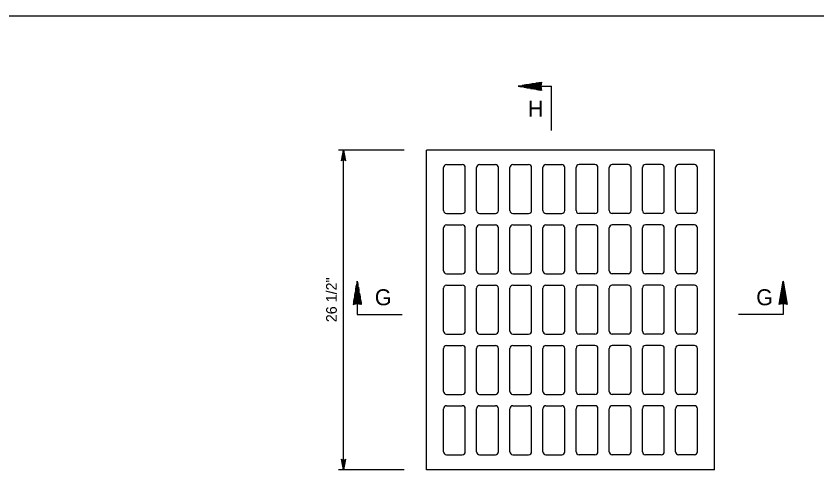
# Model space of a CAD drawing. Extents: x 2087776 to 2104538, y 970919 to 982612.
# Drawn here: x 2094622 to 2095359, y 978245 to 978665 of the extents above; entities that cross this region are included whole.
import ezdxf

# ---------------------------------------------------------------- set-up
doc = ezdxf.new("R2010")
doc.units = 0
doc.layers.add('1', color=7, linetype='Continuous')

msp = doc.modelspace()

# ---------------------------------------------------------------- linework, layer by layer
at = {"layer": '1'}
for p, q in [((2095104.91, 978600.74), (2095114.78, 978600.74)), ((2095114.87, 978559.88), (2095114.87, 978600.69)), ((2094979.12, 978541.84), (2094918.61, 978541.84)), ((2094923.12, 978247.4), (2094923.12, 978541.84)), ((2094999.6, 978247.4), (2094999.6, 978541.84)), ((2095264.88, 978541.84), (2094999.6, 978541.84)), ((2095264.88, 978247.4), (2095264.88, 978541.84)), ((2095018.03, 978528.62), (2095032.62, 978528.62)), ((2095048.58, 978528.62), (2095063.17, 978528.62)), ((2095079.13, 978528.62), (2095093.71, 978528.62)), ((2095109.67, 978528.62), (2095124.26, 978528.62)), ((2095154.81, 978528.62), (2095140.22, 978528.62)), ((2095185.35, 978528.62), (2095170.77, 978528.62)), ((2095215.9, 978528.62), (2095201.31, 978528.62)), ((2095246.45, 978528.62), (2095231.86, 978528.62)), ((2095015.26, 978486.26), (2095015.26, 978525.84)), ((2095035.39, 978486.26), (2095035.39, 978525.84)), ((2095045.81, 978486.26), (2095045.81, 978525.84)), ((2095065.94, 978486.26), (2095065.94, 978525.84)), ((2095076.35, 978486.26), (2095076.35, 978525.84)), ((2095096.49, 978486.26), (2095096.49, 978525.84)), ((2095106.9, 978486.26), (2095106.9, 978525.84)), ((2095127.03, 978486.26), (2095127.03, 978525.84)), ((2095137.45, 978486.26), (2095137.45, 978525.84)), ((2095157.58, 978486.26), (2095157.58, 978525.84)), ((2095167.99, 978486.26), (2095167.99, 978525.84)), ((2095188.13, 978486.26), (2095188.13, 978525.84)), ((2095198.54, 978486.26), (2095198.54, 978525.84)), ((2095218.67, 978486.26), (2095218.67, 978525.84)), ((2095229.09, 978486.26), (2095229.09, 978525.84)), ((2095249.22, 978486.26), (2095249.22, 978525.84)), ((2095018.03, 978483.48), (2095032.62, 978483.48)), ((2095048.58, 978483.48), (2095063.17, 978483.48)), ((2095079.13, 978483.48), (2095093.71, 978483.48)), ((2095109.67, 978483.48), (2095124.26, 978483.48)), ((2095154.81, 978483.48), (2095140.22, 978483.48)), ((2095185.35, 978483.48), (2095170.77, 978483.48)), ((2095215.9, 978483.48), (2095201.31, 978483.48)), ((2095246.45, 978483.48), (2095231.86, 978483.48)), ((2095015.26, 978430.71), (2095015.26, 978470.3)), ((2095018.03, 978473.07), (2095032.62, 978473.07)), ((2095035.39, 978430.71), (2095035.39, 978470.3)), ((2095045.81, 978430.71), (2095045.81, 978470.3)), ((2095048.58, 978473.07), (2095063.17, 978473.07)), ((2095065.94, 978430.71), (2095065.94, 978470.3)), ((2095076.35, 978430.71), (2095076.35, 978470.3)), ((2095079.13, 978473.07), (2095093.71, 978473.07)), ((2095096.49, 978430.71), (2095096.49, 978470.3)), ((2095106.9, 978430.71), (2095106.9, 978470.3)), ((2095109.67, 978473.07), (2095124.26, 978473.07)), ((2095127.03, 978430.71), (2095127.03, 978470.3)), ((2095137.45, 978430.71), (2095137.45, 978470.3)), ((2095154.81, 978473.07), (2095140.22, 978473.07)), ((2095157.58, 978430.71), (2095157.58, 978470.3)), ((2095167.99, 978430.71), (2095167.99, 978470.3)), ((2095185.35, 978473.07), (2095170.77, 978473.07)), ((2095188.13, 978430.71), (2095188.13, 978470.3)), ((2095198.54, 978430.71), (2095198.54, 978470.3)), ((2095215.9, 978473.07), (2095201.31, 978473.07)), ((2095218.67, 978430.71), (2095218.67, 978470.3)), ((2095229.09, 978430.71), (2095229.09, 978470.3)), ((2095246.45, 978473.07), (2095231.86, 978473.07)), ((2095249.22, 978430.71), (2095249.22, 978470.3)), ((2095018.03, 978427.94), (2095032.62, 978427.94)), ((2095048.58, 978427.94), (2095063.17, 978427.94)), ((2095079.13, 978427.94), (2095093.71, 978427.94)), ((2095109.67, 978427.94), (2095124.26, 978427.94)), ((2095154.81, 978427.94), (2095140.22, 978427.94)), ((2095185.35, 978427.94), (2095170.77, 978427.94)), ((2095215.9, 978427.94), (2095201.31, 978427.94)), ((2095246.45, 978427.94), (2095231.86, 978427.94)), ((2095018.03, 978417.52), (2095032.62, 978417.52)), ((2095048.58, 978417.52), (2095063.17, 978417.52)), ((2095079.13, 978417.52), (2095093.71, 978417.52)), ((2095109.67, 978417.52), (2095124.26, 978417.52)), ((2095154.81, 978417.52), (2095140.22, 978417.52)), ((2095185.35, 978417.52), (2095170.77, 978417.52)), ((2095215.9, 978417.52), (2095201.31, 978417.52)), ((2095246.45, 978417.52), (2095231.86, 978417.52)), ((2095015.26, 978375.16), (2095015.26, 978414.75)), ((2095035.39, 978375.16), (2095035.39, 978414.75)), ((2095045.81, 978375.16), (2095045.81, 978414.75)), ((2095065.94, 978375.16), (2095065.94, 978414.75)), ((2095076.35, 978375.16), (2095076.35, 978414.75)), ((2095096.49, 978375.16), (2095096.49, 978414.75)), ((2095106.9, 978375.16), (2095106.9, 978414.75)), ((2095127.03, 978375.16), (2095127.03, 978414.75)), ((2095137.45, 978375.16), (2095137.45, 978414.75)), ((2095157.58, 978375.16), (2095157.58, 978414.75)), ((2095167.99, 978375.16), (2095167.99, 978414.75)), ((2095188.13, 978375.16), (2095188.13, 978414.75)), ((2095198.54, 978375.16), (2095198.54, 978414.75)), ((2095218.67, 978375.16), (2095218.67, 978414.75)), ((2095229.09, 978375.16), (2095229.09, 978414.75)), ((2095249.22, 978375.16), (2095249.22, 978414.75)), ((2094935.87, 978400.45), (2094935.87, 978390.57)), ((2095328.19, 978400.45), (2095328.19, 978390.57)), ((2094935.87, 978390.57), (2094977.1, 978390.57)), ((2095328.19, 978390.57), (2095286.96, 978390.57)), ((2095018.03, 978372.39), (2095032.62, 978372.39)), ((2095048.58, 978372.39), (2095063.17, 978372.39)), ((2095079.13, 978372.39), (2095093.71, 978372.39)), ((2095109.67, 978372.39), (2095124.26, 978372.39)), ((2095154.81, 978372.39), (2095140.22, 978372.39)), ((2095185.35, 978372.39), (2095170.77, 978372.39)), ((2095215.9, 978372.39), (2095201.31, 978372.39)), ((2095246.45, 978372.39), (2095231.86, 978372.39)), ((2095015.26, 978319.62), (2095015.26, 978359.2)), ((2095018.03, 978361.98), (2095032.62, 978361.98)), ((2095035.39, 978319.62), (2095035.39, 978359.2)), ((2095045.81, 978319.62), (2095045.81, 978359.2)), ((2095048.58, 978361.98), (2095063.17, 978361.98)), ((2095065.94, 978319.62), (2095065.94, 978359.2)), ((2095076.35, 978319.62), (2095076.35, 978359.2)), ((2095079.13, 978361.98), (2095093.71, 978361.98)), ((2095096.49, 978319.62), (2095096.49, 978359.2)), ((2095106.9, 978319.62), (2095106.9, 978359.2)), ((2095109.67, 978361.98), (2095124.26, 978361.98)), ((2095127.03, 978319.62), (2095127.03, 978359.2)), ((2095137.45, 978319.62), (2095137.45, 978359.2)), ((2095154.81, 978361.98), (2095140.22, 978361.98)), ((2095157.58, 978319.62), (2095157.58, 978359.2)), ((2095167.99, 978319.62), (2095167.99, 978359.2)), ((2095185.35, 978361.98), (2095170.77, 978361.98)), ((2095188.13, 978319.62), (2095188.13, 978359.2)), ((2095198.54, 978319.62), (2095198.54, 978359.2)), ((2095215.9, 978361.98), (2095201.31, 978361.98)), ((2095218.67, 978319.62), (2095218.67, 978359.2)), ((2095229.09, 978319.62), (2095229.09, 978359.2)), ((2095246.45, 978361.98), (2095231.86, 978361.98)), ((2095249.22, 978319.62), (2095249.22, 978359.2)), ((2095018.03, 978316.84), (2095032.62, 978316.84)), ((2095048.58, 978316.84), (2095063.17, 978316.84)), ((2095079.13, 978316.84), (2095093.71, 978316.84)), ((2095109.67, 978316.84), (2095124.26, 978316.84)), ((2095154.81, 978316.84), (2095140.22, 978316.84)), ((2095185.35, 978316.84), (2095170.77, 978316.84)), ((2095215.9, 978316.84), (2095201.31, 978316.84)), ((2095246.45, 978316.84), (2095231.86, 978316.84)), ((2095015.26, 978264.07), (2095015.26, 978303.66)), ((2095018.03, 978306.43), (2095032.62, 978306.43)), ((2095035.39, 978264.07), (2095035.39, 978303.66)), ((2095045.81, 978264.07), (2095045.81, 978303.66)), ((2095048.58, 978306.43), (2095063.17, 978306.43)), ((2095065.94, 978264.07), (2095065.94, 978303.66)), ((2095076.35, 978264.07), (2095076.35, 978303.66)), ((2095079.13, 978306.43), (2095093.71, 978306.43)), ((2095096.49, 978264.07), (2095096.49, 978303.66)), ((2095106.9, 978264.07), (2095106.9, 978303.66)), ((2095109.67, 978306.43), (2095124.26, 978306.43)), ((2095127.03, 978264.07), (2095127.03, 978303.66)), ((2095137.45, 978264.07), (2095137.45, 978303.66)), ((2095154.81, 978306.43), (2095140.22, 978306.43)), ((2095157.58, 978264.07), (2095157.58, 978303.66)), ((2095167.99, 978264.07), (2095167.99, 978303.66)), ((2095185.35, 978306.43), (2095170.77, 978306.43)), ((2095188.13, 978264.07), (2095188.13, 978303.66)), ((2095198.54, 978264.07), (2095198.54, 978303.66)), ((2095215.9, 978306.43), (2095201.31, 978306.43)), ((2095218.67, 978264.07), (2095218.67, 978303.66)), ((2095229.09, 978264.07), (2095229.09, 978303.66)), ((2095246.45, 978306.43), (2095231.86, 978306.43)), ((2095249.22, 978264.07), (2095249.22, 978303.66)), ((2095018.03, 978261.3), (2095032.62, 978261.3)), ((2095048.58, 978261.3), (2095063.17, 978261.3)), ((2095079.13, 978261.3), (2095093.71, 978261.3)), ((2095109.67, 978261.3), (2095124.26, 978261.3)), ((2095154.81, 978261.3), (2095140.22, 978261.3)), ((2095185.35, 978261.3), (2095170.77, 978261.3)), ((2095215.9, 978261.3), (2095201.31, 978261.3)), ((2095246.45, 978261.3), (2095231.86, 978261.3)), ((2094979.12, 978247.4), (2094918.61, 978247.4)), ((2095264.88, 978247.4), (2094999.6, 978247.4))]:
    msp.add_line(p, q, dxfattribs=at)
for points in [[(2096000.74, 976815.01), (2096000.74, 978665.4), (2093422, 978665.4), (2093422, 976815.01), (2096000.74, 976815.01), (2096000.74, 976901.49), (2095344.57, 976901.49), (2095344.57, 977113.68), (2096000.74, 977113.68), (2096000.74, 977208.71), (2095344.57, 977208.71), (2095344.57, 976815.01), (2095603.11, 976815.01), (2095603.11, 976901.49), (2095603.11, 976815.01), (2095855.73, 976815.01), (2095855.73, 976901.49), (2095855.73, 976861.08), (2096000.74, 976861.08)], [(2095105.64, 978596.94), (2095084.15, 978600.74), (2095105.64, 978604.44), (2095105.41, 978603.95), (2095103.13, 978604), (2095100.35, 978603.52), (2095105.25, 978603.46), (2095105.16, 978602.97), (2095097, 978602.95), (2095094.12, 978602.45), (2095105.02, 978602.47), (2095104.92, 978601.93), (2095091.18, 978601.95), (2095087.89, 978601.38), (2095104.86, 978601.4), (2095104.88, 978600.92), (2095085.13, 978600.91), (2095084.17, 978600.73), (2095086.93, 978600.25), (2095104.82, 978600.37), (2095104.9, 978599.88), (2095089.68, 978599.76), (2095092.39, 978599.29), (2095104.98, 978599.29), (2095104.99, 978598.82), (2095095.46, 978598.74), (2095098.56, 978598.19), (2095105.16, 978598.24), (2095105.3, 978597.7), (2095101.14, 978597.74), (2095104.29, 978597.19), (2095105.49, 978597.3)], [(2094923.12, 978541.84), (2094924.96, 978532.06), (2094924.7, 978532.43), (2094924.43, 978532.81), (2094924.11, 978533.01), (2094923.78, 978533.2), (2094923.45, 978533.26), (2094923.12, 978533.31), (2094922.79, 978533.26), (2094922.47, 978533.2), (2094922.14, 978533.01), (2094921.81, 978532.81), (2094921.55, 978532.43), (2094921.29, 978532.06), (2094923.12, 978541.84), (2094921.55, 978532.43), (2094921.81, 978532.81), (2094923.12, 978541.84), (2094922.14, 978533.01), (2094922.47, 978533.2), (2094923.12, 978541.84), (2094922.79, 978533.26), (2094923.12, 978533.31), (2094923.12, 978541.84), (2094923.45, 978533.26), (2094923.78, 978533.2), (2094923.12, 978541.84), (2094924.11, 978533.01), (2094924.43, 978532.81), (2094923.12, 978541.84), (2094924.7, 978532.43)], [(2094939.68, 978399.71), (2094935.87, 978421.22), (2094932.18, 978399.71), (2094932.66, 978399.96), (2094932.6, 978402.23), (2094933.09, 978405.01), (2094933.14, 978400.11), (2094933.64, 978400.21), (2094933.66, 978408.36), (2094934.16, 978411.25), (2094934.14, 978400.34), (2094934.68, 978400.45), (2094934.67, 978414.19), (2094935.23, 978417.46), (2094935.21, 978400.51), (2094935.69, 978400.48), (2094935.71, 978420.23), (2094935.88, 978421.18), (2094936.36, 978418.43), (2094936.23, 978400.54), (2094936.73, 978400.46), (2094936.85, 978415.68), (2094937.33, 978412.97), (2094937.33, 978400.38), (2094937.79, 978400.37), (2094937.88, 978409.9), (2094938.42, 978406.79), (2094938.37, 978400.21), (2094938.91, 978400.06), (2094938.87, 978404.22), (2094939.43, 978401.07), (2094939.31, 978399.87)], [(2095324.39, 978399.71), (2095328.19, 978421.22), (2095331.89, 978399.71), (2095331.4, 978399.96), (2095331.46, 978402.23), (2095330.98, 978405.01), (2095330.92, 978400.11), (2095330.42, 978400.21), (2095330.4, 978408.36), (2095329.91, 978411.25), (2095329.92, 978400.34), (2095329.38, 978400.45), (2095329.39, 978414.19), (2095328.83, 978417.46), (2095328.86, 978400.51), (2095328.37, 978400.48), (2095328.36, 978420.23), (2095328.18, 978421.18), (2095327.7, 978418.43), (2095327.83, 978400.54), (2095327.33, 978400.46), (2095327.21, 978415.68), (2095326.74, 978412.97), (2095326.74, 978400.38), (2095326.27, 978400.37), (2095326.19, 978409.9), (2095325.64, 978406.79), (2095325.69, 978400.21), (2095325.16, 978400.06), (2095325.19, 978404.22), (2095324.63, 978401.07), (2095324.75, 978399.87)], [(2094923.12, 978247.4), (2094921.29, 978257.19), (2094921.55, 978256.81), (2094921.81, 978256.43), (2094922.14, 978256.24), (2094922.47, 978256.05), (2094922.79, 978255.99), (2094923.12, 978255.93), (2094923.45, 978255.99), (2094923.78, 978256.05), (2094924.11, 978256.24), (2094924.43, 978256.43), (2094924.7, 978256.81), (2094924.96, 978257.19), (2094923.12, 978247.4), (2094924.7, 978256.81), (2094924.43, 978256.43), (2094923.12, 978247.4), (2094924.11, 978256.24), (2094923.78, 978256.05), (2094923.12, 978247.4), (2094923.45, 978255.99), (2094923.12, 978255.93), (2094923.12, 978247.4), (2094922.79, 978255.99), (2094922.47, 978256.05), (2094923.12, 978247.4), (2094922.14, 978256.24), (2094921.81, 978256.43), (2094923.12, 978247.4), (2094921.55, 978256.81)]]:
    msp.add_lwpolyline(points, dxfattribs=at)
for centre, radius, start, end in [((2095114.87, 978600.69), 9.95, 157.87619, 202.12381), ((2095018.03, 978525.84), 2.77, 90, 180), ((2095032.62, 978525.84), 2.77, 0, 90), ((2095048.58, 978525.84), 2.77, 90, 180), ((2095063.17, 978525.84), 2.77, 0, 90), ((2095079.13, 978525.84), 2.77, 90, 180), ((2095093.71, 978525.84), 2.77, 0, 90), ((2095109.67, 978525.84), 2.77, 90, 180), ((2095124.26, 978525.84), 2.77, 0, 90), ((2095140.22, 978525.84), 2.77, 90, 180), ((2095154.81, 978525.84), 2.77, 0, 90), ((2095170.77, 978525.84), 2.77, 90, 180), ((2095185.35, 978525.84), 2.77, 0, 90), ((2095201.31, 978525.84), 2.77, 90, 180), ((2095215.9, 978525.84), 2.77, 0, 90), ((2095231.86, 978525.84), 2.77, 90, 180), ((2095246.45, 978525.84), 2.77, 0, 90), ((2095018.03, 978486.26), 2.77, 180, 270), ((2095032.62, 978486.26), 2.77, 270, 0), ((2095048.58, 978486.26), 2.77, 180, 270), ((2095063.17, 978486.26), 2.77, 270, 0), ((2095079.13, 978486.26), 2.77, 180, 270), ((2095093.71, 978486.26), 2.77, 270, 0), ((2095109.67, 978486.26), 2.77, 180, 270), ((2095124.26, 978486.26), 2.77, 270, 0), ((2095140.22, 978486.26), 2.77, 180, 270), ((2095154.81, 978486.26), 2.77, 270, 360), ((2095170.77, 978486.26), 2.77, 180, 270), ((2095185.35, 978486.26), 2.77, 270, 360), ((2095201.31, 978486.26), 2.77, 180, 270), ((2095215.9, 978486.26), 2.77, 270, 360), ((2095231.86, 978486.26), 2.77, 180, 270), ((2095246.45, 978486.26), 2.77, 270, 360), ((2095018.03, 978470.3), 2.77, 90, 180), ((2095032.62, 978470.3), 2.77, 0, 90), ((2095048.58, 978470.3), 2.77, 90, 180), ((2095063.17, 978470.3), 2.77, 0, 90), ((2095079.13, 978470.3), 2.77, 90, 180), ((2095093.71, 978470.3), 2.77, 0, 90), ((2095109.67, 978470.3), 2.77, 90, 180), ((2095124.26, 978470.3), 2.77, 0, 90), ((2095140.22, 978470.3), 2.77, 90, 180), ((2095154.81, 978470.3), 2.77, 0, 90), ((2095170.77, 978470.3), 2.77, 90, 180), ((2095185.35, 978470.3), 2.77, 0, 90), ((2095201.31, 978470.3), 2.77, 90, 180), ((2095215.9, 978470.3), 2.77, 0, 90), ((2095231.86, 978470.3), 2.77, 90, 180), ((2095246.45, 978470.3), 2.77, 0, 90), ((2095018.03, 978430.71), 2.77, 180, 270), ((2095032.62, 978430.71), 2.77, 270, 0), ((2095048.58, 978430.71), 2.77, 180, 270), ((2095063.17, 978430.71), 2.77, 270, 0), ((2095079.13, 978430.71), 2.77, 180, 270), ((2095093.71, 978430.71), 2.77, 270, 0), ((2095109.67, 978430.71), 2.77, 180, 270), ((2095124.26, 978430.71), 2.77, 270, 0), ((2095140.22, 978430.71), 2.77, 180, 270), ((2095154.81, 978430.71), 2.77, 270, 360), ((2095170.77, 978430.71), 2.77, 180, 270), ((2095185.35, 978430.71), 2.77, 270, 360), ((2095201.31, 978430.71), 2.77, 180, 270), ((2095215.9, 978430.71), 2.77, 270, 360), ((2095231.86, 978430.71), 2.77, 180, 270), ((2095246.45, 978430.71), 2.77, 270, 360), ((2095018.03, 978414.75), 2.77, 90, 180), ((2095032.62, 978414.75), 2.77, 0, 90), ((2095048.58, 978414.75), 2.77, 90, 180), ((2095063.17, 978414.75), 2.77, 0, 90), ((2095079.13, 978414.75), 2.77, 90, 180), ((2095093.71, 978414.75), 2.77, 0, 90), ((2095109.67, 978414.75), 2.77, 90, 180), ((2095124.26, 978414.75), 2.77, 0, 90), ((2095140.22, 978414.75), 2.77, 90, 180), ((2095154.81, 978414.75), 2.77, 0, 90), ((2095170.77, 978414.75), 2.77, 90, 180), ((2095185.35, 978414.75), 2.77, 0, 90), ((2095201.31, 978414.75), 2.77, 90, 180), ((2095215.9, 978414.75), 2.77, 0, 90), ((2095231.86, 978414.75), 2.77, 90, 180), ((2095246.45, 978414.75), 2.77, 0, 90), ((2094935.92, 978390.49), 9.95, 67.87619, 112.12381), ((2095328.14, 978390.49), 9.95, 67.87619, 112.12381), ((2095018.03, 978375.16), 2.77, 180, 270), ((2095032.62, 978375.16), 2.77, 270, 0), ((2095048.58, 978375.16), 2.77, 180, 270), ((2095063.17, 978375.16), 2.77, 270, 0), ((2095079.13, 978375.16), 2.77, 180, 270), ((2095093.71, 978375.16), 2.77, 270, 0), ((2095109.67, 978375.16), 2.77, 180, 270), ((2095124.26, 978375.16), 2.77, 270, 0), ((2095140.22, 978375.16), 2.77, 180, 270), ((2095154.81, 978375.16), 2.77, 270, 360), ((2095170.77, 978375.16), 2.77, 180, 270), ((2095185.35, 978375.16), 2.77, 270, 360), ((2095201.31, 978375.16), 2.77, 180, 270), ((2095215.9, 978375.16), 2.77, 270, 360), ((2095231.86, 978375.16), 2.77, 180, 270), ((2095246.45, 978375.16), 2.77, 270, 360), ((2095018.03, 978359.2), 2.77, 90, 180), ((2095032.62, 978359.2), 2.77, 0, 90), ((2095048.58, 978359.2), 2.77, 90, 180), ((2095063.17, 978359.2), 2.77, 0, 90), ((2095079.13, 978359.2), 2.77, 90, 180), ((2095093.71, 978359.2), 2.77, 0, 90), ((2095109.67, 978359.2), 2.77, 90, 180), ((2095124.26, 978359.2), 2.77, 0, 90), ((2095140.22, 978359.2), 2.77, 90, 180), ((2095154.81, 978359.2), 2.77, 0, 90), ((2095170.77, 978359.2), 2.77, 90, 180), ((2095185.35, 978359.2), 2.77, 0, 90), ((2095201.31, 978359.2), 2.77, 90, 180), ((2095215.9, 978359.2), 2.77, 0, 90), ((2095231.86, 978359.2), 2.77, 90, 180), ((2095246.45, 978359.2), 2.77, 0, 90), ((2095018.03, 978319.62), 2.77, 180, 270), ((2095032.62, 978319.62), 2.77, 270, 0), ((2095048.58, 978319.62), 2.77, 180, 270), ((2095063.17, 978319.62), 2.77, 270, 0), ((2095079.13, 978319.62), 2.77, 180, 270), ((2095093.71, 978319.62), 2.77, 270, 0), ((2095109.67, 978319.62), 2.77, 180, 270), ((2095124.26, 978319.62), 2.77, 270, 0), ((2095140.22, 978319.62), 2.77, 180, 270), ((2095154.81, 978319.62), 2.77, 270, 360), ((2095170.77, 978319.62), 2.77, 180, 270), ((2095185.35, 978319.62), 2.77, 270, 360), ((2095201.31, 978319.62), 2.77, 180, 270), ((2095215.9, 978319.62), 2.77, 270, 360), ((2095231.86, 978319.62), 2.77, 180, 270), ((2095246.45, 978319.62), 2.77, 270, 360), ((2095018.03, 978303.66), 2.77, 90, 180), ((2095032.62, 978303.66), 2.77, 0, 90), ((2095048.58, 978303.66), 2.77, 90, 180), ((2095063.17, 978303.66), 2.77, 0, 90), ((2095079.13, 978303.66), 2.77, 90, 180), ((2095093.71, 978303.66), 2.77, 0, 90), ((2095109.67, 978303.66), 2.77, 90, 180), ((2095124.26, 978303.66), 2.77, 0, 90), ((2095140.22, 978303.66), 2.77, 90, 180), ((2095154.81, 978303.66), 2.77, 0, 90), ((2095170.77, 978303.66), 2.77, 90, 180), ((2095185.35, 978303.66), 2.77, 0, 90), ((2095201.31, 978303.66), 2.77, 90, 180), ((2095215.9, 978303.66), 2.77, 0, 90), ((2095231.86, 978303.66), 2.77, 90, 180), ((2095246.45, 978303.66), 2.77, 0, 90), ((2095018.03, 978264.07), 2.77, 180, 270), ((2095032.62, 978264.07), 2.77, 270, 0), ((2095048.58, 978264.07), 2.77, 180, 270), ((2095063.17, 978264.07), 2.77, 270, 0), ((2095079.13, 978264.07), 2.77, 180, 270), ((2095093.71, 978264.07), 2.77, 270, 0), ((2095109.67, 978264.07), 2.77, 180, 270), ((2095124.26, 978264.07), 2.77, 270, 0), ((2095140.22, 978264.07), 2.77, 180, 270), ((2095154.81, 978264.07), 2.77, 270, 360), ((2095170.77, 978264.07), 2.77, 180, 270), ((2095185.35, 978264.07), 2.77, 270, 360), ((2095201.31, 978264.07), 2.77, 180, 270), ((2095215.9, 978264.07), 2.77, 270, 360), ((2095231.86, 978264.07), 2.77, 180, 270), ((2095246.45, 978264.07), 2.77, 270, 360)]:
    msp.add_arc(centre, radius, start, end, dxfattribs=at)

# ---------------------------------------------------------------- texts
for s, p in [('H', (2095092.93, 978572.64)), ('G', (2094952.02, 978398.97)), ('G', (2095303.35, 978398.97))]:
    msp.add_text(s, height=14.76, dxfattribs=at).set_placement(p)
msp.add_text('26 1/2"', height=9.843, rotation=90, dxfattribs=at).set_placement((2094917.01, 978383.37))

doc.saveas('drawing.dxf')
